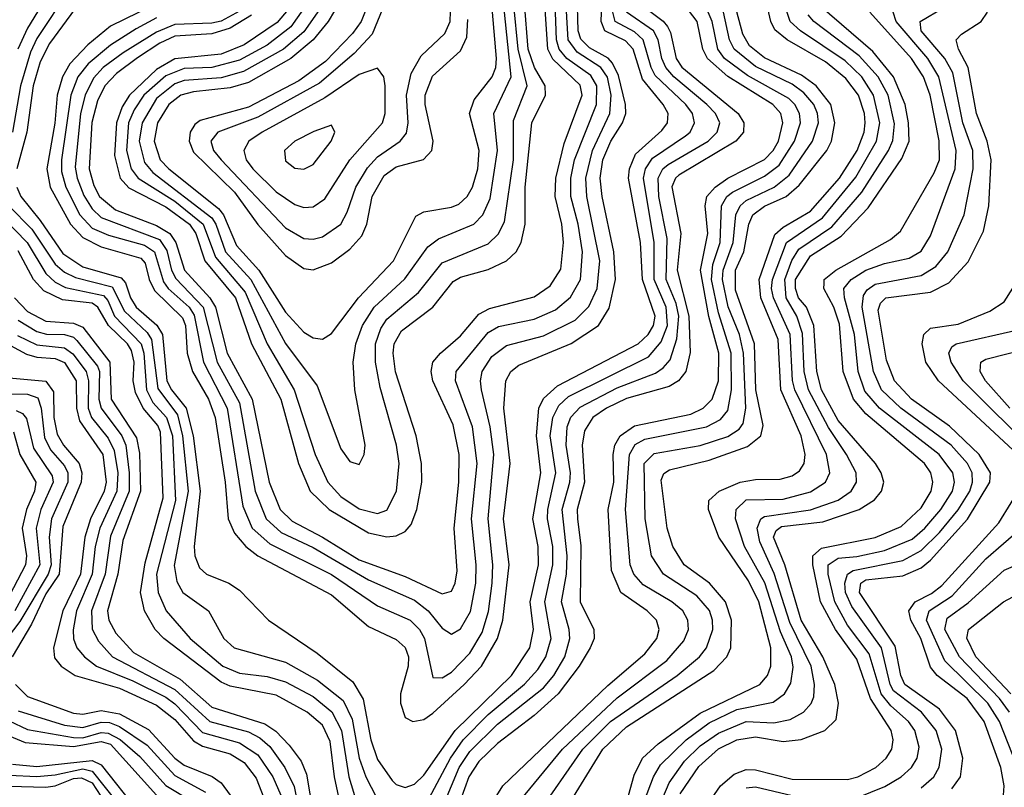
# Model space of a CAD drawing. Header units: inches. Extents: x 501365 to 657855, y 482276 to 547543.
# Tile 558 of 656: x 591213 to 593350, y 504167 to 505834. Entities that reach past the tile are written whole.
import ezdxf

# ---------------------------------------------------------------- set-up
doc = ezdxf.new("R2010")
doc.units = ezdxf.units.IN
doc.header["$MEASUREMENT"] = 0
doc.layers.add('A5590', color=7, linetype='Continuous')

msp = doc.modelspace()

# ---------------------------------------------------------------- linework, layer by layer
at = {"layer": 'A5590', "color": 5}
for points, elevation in [([(591299.5, 505930), (591230, 505815.9), (591209.3, 505770)], 3140), ([(592550, 504086.7), (592588.7, 504190), (592604.3, 504215.7), (592659.7, 504270), (592710, 504306.9), (592770, 504336.3), (592848.4, 504351.6), (592873.5, 504370), (592886.7, 504393.3), (592892.1, 504427.9), (592888.7, 504450), (592864.9, 504504.9), (592830.8, 504610.8), (592786.6, 504690), (592767.1, 504750), (592768.1, 504770), (592790, 504791.1), (592870, 504792.8), (592930, 504809), (592962.2, 504830), (592971.8, 504850), (592964.4, 504890), (592895.6, 505030), (592890.4, 505050.4), (592885.4, 505150), (592849.5, 505230), (592845.3, 505250), (592847.2, 505270), (592877.8, 505350), (592956, 505404), (593028.3, 505491.7), (593072.9, 505570), (593080.4, 505610), (593066.6, 505670), (593041.2, 505710), (593004.6, 505744.6), (592907.6, 505810), (592885.3, 505830), (592851.9, 505930)], 2960), ([(591320.7, 505899.3), (591250, 505793), (591236.5, 505763.5), (591215.1, 505690), (591197.1, 505590)], 3160), ([(591865.1, 505910), (591801.5, 505818.5), (591750, 505778.3), (591690, 505746.2), (591630, 505729.9), (591570, 505728.2), (591530, 505712), (591482.3, 505670), (591461.5, 505638.5), (591449.5, 505610), (591445.2, 505550), (591455, 505510), (591470, 505489.7), (591550, 505439.6), (591611, 505390), (591638.1, 505318.1), (591702.6, 505242.6), (591749.9, 505130), (591809.1, 505030), (591854.2, 504890), (591881.7, 504830), (591910, 504798.3), (591950, 504771.8), (591990, 504761.9), (592010, 504768.9), (592030.8, 504810), (592036.5, 504870), (592030.9, 504910), (591995.2, 505035.2), (591985.6, 505090), (591985.7, 505130), (591996.8, 505163.2), (592010, 505183.9), (592078.7, 505241.3), (592130, 505305.9), (592230, 505347.2), (592251.8, 505368.2), (592265.2, 505394.8), (592284.9, 505530), (592285.2, 505614.8), (592314.9, 505690), (592295.1, 505770), (592285.7, 505865.7)], 3340), ([(591206.9, 505470), (591215.5, 505450), (591257.8, 505397.8), (591306.4, 505326.4), (591350, 505297.5), (591433.4, 505273.4), (591442.4, 505262.4), (591453.2, 505230), (591465.6, 505210), (591510.8, 505170.8), (591523.1, 505150), (591532.1, 505050), (591542.4, 505030), (591574.5, 504990), (591589.9, 504930), (591604.6, 504810), (591591.6, 504690), (591593.3, 504670), (591603.4, 504643.4), (591618.5, 504630), (591666.8, 504610), (591690, 504595.2), (591753.4, 504530), (591858.5, 504458.5), (591936.2, 504396.2), (591958.5, 504358.5), (591975.5, 504270), (591990, 504227.4), (592021.6, 504181.6), (592030, 504173.3), (592050, 504166.5), (592070, 504173.9), (592090, 504193.2), (592158.1, 504290), (592280.3, 504410), (592320.7, 504470), (592328, 504510), (592320.8, 504570), (592339.3, 504650), (592338.2, 504690), (592327.1, 504750), (592344.3, 504850), (592334.9, 504930), (592339.7, 504990), (592350, 505011.5), (592380.8, 505039.2), (592555.7, 505130), (592577.6, 505150), (592589.1, 505170), (592592.2, 505190), (592564.9, 505270), (592560.7, 505350), (592534.5, 505490), (592536.7, 505510), (592550, 505542.3), (592606.7, 505593.3), (592619.6, 505610), (592620.8, 505630), (592609.7, 505650), (592564.7, 505704.7), (592544.6, 505770), (592528.2, 505788.2), (592483.4, 505810), (592475.1, 505830), (592477.4, 505890)], 3180), ([(591530, 505879.4), (591410, 505820.1), (591360.8, 505779.2), (591322, 505738), (591305.9, 505710), (591294, 505670), (591289.6, 505609.6), (591272.1, 505510), (591279.1, 505470), (591323.4, 505390), (591350, 505360.8), (591390, 505341), (591476.3, 505316.3), (591485.4, 505305.4), (591494.3, 505270), (591505.8, 505245.8), (591566.4, 505186.4), (591572.6, 505170), (591576.9, 505110), (591587.9, 505070), (591622.9, 505010), (591637.3, 504970), (591659.1, 504830), (591665.9, 504750), (591679.1, 504719.1), (591703.8, 504690), (591729.8, 504669.8), (591890, 504585), (591970, 504516.3), (592030, 504487.8), (592050, 504470.5), (592056.8, 504450), (592056.3, 504430), (592040, 504370), (592039.4, 504350), (592050, 504318.8), (592066.2, 504310), (592090, 504314.1), (592110, 504327.7), (592178.2, 504390), (592215.2, 504430), (592250.5, 504490), (592261.6, 504530), (592275.2, 504650), (592262.9, 504750), (592277.5, 504870), (592264.3, 504990), (592268.2, 505050), (592279.5, 505070), (592296.2, 505083.8), (592410, 505130.5), (592469.1, 505170), (592492.6, 505207.4), (592506.6, 505270), (592502.8, 505330), (592477.1, 505450), (592473.1, 505490), (592478.9, 505530), (592496, 505570), (592521.9, 505610), (592529.1, 505630), (592528.4, 505650), (592512.8, 505712.8), (592499.7, 505739.7), (592490.4, 505750.4), (592450, 505773), (592431.4, 505791.4), (592425.1, 505810), (592423.3, 505890)], 3220), ([(591510, 505838.1), (591466, 505814), (591410, 505778.8), (591361.6, 505738.4), (591339.3, 505710), (591323.8, 505670), (591303.7, 505530), (591304.1, 505504.1), (591313, 505470), (591343.8, 505410), (591370, 505381.5), (591405.8, 505365.8), (591484.2, 505344.2), (591505.9, 505330), (591525, 505265), (591535.3, 505250), (591580.8, 505210), (591592.1, 505192.1), (591612.1, 505090), (591663.3, 504990), (591697.2, 504777.2), (591717.3, 504730), (591755.7, 504695.7), (591890, 504629.2), (591990, 504561.3), (592060.7, 504530), (592080.7, 504510), (592091.8, 504490), (592110, 504405.4), (592130, 504404.7), (592150, 504416.7), (592190, 504458.3), (592216.6, 504503.4), (592231, 504549), (592238.8, 504610), (592240.2, 504650), (592229.6, 504750), (592242.1, 504890), (592234.6, 504950), (592215.8, 505030), (592213.2, 505050), (592217, 505070), (592237.7, 505102.3), (592270, 505126.1), (592350, 505147.1), (592418.9, 505181.1), (592448.7, 505211.3), (592466.7, 505250), (592472.4, 505310), (592444, 505450), (592442, 505490), (592456.4, 505550), (592494.4, 505630), (592496.9, 505670), (592488.9, 505708.9), (592474.6, 505730), (592423.3, 505763.2), (592403.7, 505790), (592398, 505890)], 3240), ([(591690, 505852.4), (591650, 505830.8), (591630, 505826.2), (591550, 505823.7), (591510, 505806.9), (591437.9, 505762.1), (591394.5, 505730), (591373.1, 505706.9), (591354.8, 505670), (591345, 505630), (591333.7, 505513.7), (591337.7, 505490), (591352.2, 505452.2), (591370, 505423), (591390, 505404.4), (591516.5, 505356.5), (591532.4, 505332.4), (591542.2, 505290), (591551.6, 505271.6), (591611, 505210), (591641.9, 505090), (591690, 505001.6), (591724.5, 504810), (591748.1, 504750), (591780.7, 504720.7), (591850, 504687.5), (591970, 504617.7), (592070, 504573.1), (592099.4, 504550), (592130, 504512.3), (592150, 504499.6), (592170, 504511), (592191.3, 504548.7), (592203.2, 504610), (592203.7, 504650), (592193.8, 504750), (592206, 504870), (592196.3, 504950), (592158.9, 505050), (592160.8, 505070), (592230, 505154.4), (592252.1, 505167.9), (592330, 505183.9), (592376.2, 505203.8), (592408.7, 505231.2), (592430.2, 505270), (592434.4, 505330), (592425.4, 505390), (592409.4, 505450), (592409.6, 505489.6), (592417.3, 505530), (592464.9, 505650), (592465.5, 505690), (592452.7, 505712.7), (592400.5, 505750), (592384.3, 505770), (592378.2, 505790), (592374.4, 505890)], 3260), ([(591716.2, 505843.8), (591670, 505815.5), (591630, 505803.4), (591550, 505798.1), (591516.9, 505783.1), (591468.5, 505751.5), (591423.2, 505716.8), (591398.1, 505690), (591382.1, 505657.9), (591369.3, 505610.7), (591364.1, 505510), (591373.6, 505473.6), (591386.2, 505450), (591421, 505421), (591510, 505387.2), (591539.1, 505370), (591551.8, 505350), (591570.9, 505290), (591625.9, 505230), (591638.1, 505210), (591663.7, 505110), (591717.5, 505010), (591754.4, 504830), (591778.2, 504770), (591804.6, 504744.6), (591870.5, 504710.5), (591950, 504661), (592050, 504624.7), (592130, 504587.2), (592150, 504592.6), (592158.3, 504610), (592162.9, 504637.1), (592155.9, 504730), (592166.1, 504830), (592166.8, 504890), (592154, 504954), (592110, 505050), (592106.5, 505070), (592109.7, 505090), (592126.3, 505110), (592170, 505147.3), (592210, 505194.5), (592232.9, 505207.1), (592330, 505231.9), (592364.3, 505255.7), (592387.5, 505292.5), (592393.7, 505350), (592389.6, 505390), (592375.2, 505450), (592377, 505490), (592395, 505565), (592434.1, 505670), (592430, 505691.5), (592370, 505747.9), (592359.5, 505770), (592351.5, 505890)], 3280), ([(591823.7, 505890), (591772, 505828), (591700.5, 505779.5), (591650, 505759.3), (591550, 505748.8), (591510, 505725.9), (591451.1, 505670), (591435.3, 505644.7), (591422.8, 505610), (591418.7, 505538.7), (591430.9, 505490), (591450, 505468.5), (591530, 505427.3), (591581.3, 505390), (591595.2, 505370), (591615.1, 505310), (591681.3, 505230), (591716.5, 505130), (591780, 505010), (591817.9, 504870), (591843.6, 504810), (591885.1, 504770), (591970, 504719.3), (592010, 504711.2), (592030, 504713.3), (592050, 504722.8), (592062.6, 504737.4), (592075, 504770), (592085.7, 504830), (592085.1, 504870), (592073.6, 504930), (592029, 505069), (592024, 505110), (592026.2, 505130), (592041.7, 505158.3), (592109.9, 505210), (592154.3, 505265.7), (592170, 505275), (592230, 505291.8), (592269.9, 505310), (592290.5, 505329.5), (592301.5, 505350), (592310.4, 505389.7), (592310.5, 505470), (592324.9, 505610), (592354.7, 505670), (592353.5, 505690), (592330.5, 505730.5), (592316.6, 505770), (592308.6, 505870)], 3320), ([(591910, 505877.1), (591882.3, 505830), (591850.4, 505790), (591801.3, 505750), (591710, 505697.9), (591670, 505686.2), (591590, 505677.5), (591563.1, 505670), (591536.6, 505650), (591512, 505610), (591504.8, 505570), (591518, 505530), (591536.8, 505510), (591644.3, 505424.3), (591655.3, 505410), (591683.9, 505343.9), (591731.9, 505290), (591790, 505199.1), (591830, 505155.6), (591850, 505143.3), (591870, 505140.3), (591890, 505152.2), (591948.3, 505230), (592024.4, 505310), (592073, 505407), (592090, 505416.5), (592150, 505426.5), (592166.3, 505433.7), (592184.3, 505450), (592195.9, 505470), (592207.8, 505510), (592210.4, 505550), (592189.7, 505630.3), (592199.7, 505660.3), (592238.4, 505710), (592246.8, 505730), (592248.1, 505750), (592239.7, 505850)], 3380), ([(592523.5, 504110), (592546.8, 504193.2), (592565.1, 504230), (592598.7, 504261.2), (592690, 504327.8), (592819.5, 504390), (592836.6, 504410), (592843.7, 504430), (592843.2, 504470), (592817.6, 504570), (592795.3, 504615.3), (592730.9, 504710), (592708.6, 504770), (592709.3, 504790), (592731.3, 504810), (592777.2, 504830), (592810, 504835.7), (592863.7, 504836.3), (592890, 504843.5), (592905.7, 504854.3), (592915.8, 504870), (592918.1, 504890), (592909.2, 504930), (592865.4, 505030), (592859.6, 505139.6), (592821.7, 505230), (592817.9, 505270), (592852.4, 505367.6), (592870, 505383.7), (592930, 505418), (592992.3, 505490), (593030.9, 505550), (593045.9, 505590), (593048, 505610), (593046.7, 505630), (593033.5, 505670), (593006.2, 505706.2), (592962.1, 505742.2), (592878.9, 505790), (592852.3, 505812.3), (592843.2, 505830), (592830.1, 505890)], 2980), ([(591342.4, 505870), (591277.7, 505782.3), (591257.8, 505742.2), (591242, 505690), (591228.5, 505590), (591206.9, 505510)], 3180), ([(591864, 505856), (591830, 505807.9), (591785.8, 505770), (591698.5, 505721.5), (591650, 505708), (591570, 505701.9), (591550, 505694.9), (591510, 505662.7), (591478.8, 505610), (591472.5, 505570), (591484, 505524), (591502.1, 505502.1), (591630, 505403.6), (591638.8, 505390), (591660, 505330), (591714.6, 505270), (591790, 505131.1), (591858.5, 505038.5), (591910, 504902.2), (591930, 504874.2), (591950, 504868.2), (591961, 504890), (591963.2, 504910), (591940.7, 505030), (591936.9, 505090), (591942.5, 505130), (591956.9, 505170), (591982.3, 505210), (592048.7, 505271.3), (592099.2, 505340.8), (592122, 505358), (592198.6, 505390), (592218.2, 505410), (592234.1, 505446), (592250.1, 505550), (592242.4, 505630), (592279.9, 505710), (592265.1, 505850)], 3360), ([(591969.9, 505870.1), (591954.4, 505830), (591935.8, 505804.2), (591876.7, 505743.3), (591818.6, 505701.4), (591710, 505643.8), (591605.1, 505614.9), (591593.3, 505606.6), (591583.2, 505590), (591580.8, 505570), (591590, 505546.3), (591679.5, 505459.5), (591730, 505389.5), (591790, 505321.7), (591830, 505293.3), (591850, 505290.4), (591890, 505306.1), (591930, 505335.9), (591955.5, 505364.5), (591966.6, 505390), (591978.3, 505450), (592004.5, 505495.5), (592030, 505514.1), (592089.4, 505530.6), (592107.9, 505550), (592110.5, 505570), (592093, 505650), (592093.1, 505670), (592109, 505711), (592170, 505766.7), (592184, 505796), (592185.6, 505834.4)], 3420), ([(592001, 505859), (591977.8, 505802.2), (591939.3, 505760.7), (591863.7, 505696.3), (591730, 505622.4), (591642.9, 505590), (591627.7, 505570), (591633.7, 505550), (591650, 505530), (591790, 505381.9), (591830, 505358.5), (591850, 505357.1), (591870, 505362.3), (591910, 505390.1), (591924.2, 505415.8), (591942.5, 505470), (591967.9, 505512.1), (591990, 505535.9), (592039.1, 505570), (592052.5, 505587.5), (592056.1, 505610), (592053, 505670), (592062.8, 505717.2), (592084.5, 505755.5), (592136, 505804), (592147.6, 505830), (592147.9, 505852.1)], 3440), ([(592557.9, 505870), (592610, 505831.1), (592619.1, 505819.1), (592626, 505806), (592638.2, 505750), (592650.6, 505730.6), (592772.6, 505630), (592785.3, 505610), (592784.3, 505590), (592767.8, 505570), (592643.7, 505496.3), (592636.4, 505490), (592628.9, 505471.1), (592647.9, 505370), (592640.2, 505290), (592665.5, 505190), (592668.8, 505111.2), (592658.9, 505070), (592643.3, 505050), (592622.7, 505037.3), (592530, 505011.7), (592487, 504990), (592457.5, 504970), (592438.9, 504941.1), (592434.3, 504910), (592439.4, 504830), (592423.1, 504770), (592423.6, 504750), (592431.2, 504691.2), (592429.3, 504570), (592459.3, 504510), (592459.9, 504490), (592451.5, 504470), (592427.3, 504430), (592381.7, 504370), (592330, 504322.6), (592250, 504261.8), (592210, 504223.1), (592187.9, 504190), (592150, 504085.5)], 3120), ([(592234, 504126), (592261.6, 504170), (592490, 504387.9), (592570, 504457.1), (592596.4, 504490), (592601.5, 504510), (592595.6, 504530), (592575.1, 504550), (592518, 504590), (592497.7, 504637.7), (592490.3, 504770), (592503, 504830), (592501.4, 504890), (592505, 504910), (592516.5, 504930), (592547.8, 504952.2), (592670, 504977), (592696.9, 504990), (592716.5, 505010), (592730.1, 505049.9), (592730.4, 505110), (592709.2, 505189.2), (592690.8, 505290), (592707.1, 505370), (592700.9, 505430), (592704.7, 505450), (592722.4, 505470), (592750, 505489.9), (592830, 505530.7), (592848.7, 505550), (592860.2, 505570), (592869.8, 505610), (592865, 505630), (592847.9, 505650), (592750, 505710.6), (592705.8, 505750), (592695.6, 505770), (592683.7, 505830), (592653.2, 505870)], 3080), ([(592353.4, 504046.6), (592478.8, 504250), (592530, 504298.1), (592719.5, 504420.5), (592747.7, 504450), (592756.7, 504470), (592758.3, 504530), (592745.4, 504570), (592710.2, 504610), (592655.4, 504650), (592631.1, 504690), (592618.3, 504730), (592605.7, 504834.3), (592611.3, 504848.7), (592623.8, 504856.2), (592710, 504877.7), (592792.7, 504907.3), (592821.9, 504930), (592827.1, 504952.9), (592811.1, 505030), (592808.2, 505130), (592766.5, 505246.5), (592767.1, 505290), (592784.6, 505330), (592795.8, 505390), (592804.7, 505410), (592830, 505429), (592876.7, 505450), (592905.1, 505474.9), (592965.2, 505550), (592975.1, 505570), (592982.7, 505610), (592973.7, 505650), (592942, 505690), (592910, 505713.3), (592830, 505751.1), (592797.2, 505777.2), (592782.5, 505802.5), (592765, 505870)], 3020), ([(592647.1, 504152.9), (592687.6, 504212.4), (592729.7, 504250.3), (592770, 504269.9), (592810, 504276.3), (592870, 504266.7), (592909.3, 504270.7), (592961.1, 504290), (592985.4, 504314.6), (592990.4, 504349.6), (592982.5, 504390), (592956.7, 504450), (592909.6, 504530), (592874.3, 504650), (592849, 504710), (592855, 504725), (592866.9, 504733.1), (592956.3, 504743.7), (593035.4, 504770), (593068.9, 504791.1), (593083.8, 504810), (593088.5, 504830), (593083.4, 504850), (593071, 504870), (592990, 504963.7), (592953.7, 505030), (592943.3, 505070), (592936.9, 505170), (592920.9, 505210), (592903.5, 505230), (592897.1, 505250), (592897.4, 505270), (592930, 505320.9), (592996, 505364), (593054.6, 505425.4), (593127.8, 505532.2), (593143.5, 505570), (593142.5, 505610), (593135, 505650), (593109.8, 505710), (593065.1, 505765.1), (592950, 505864.3)], 2920), ([(593170, 504166), (593197.1, 504190), (593209.3, 504210.7), (593215, 504250), (593202.2, 504290), (593170.4, 504330), (593110, 504376.5), (593102.3, 504390), (593083.6, 504470), (593019.4, 504559.4), (593005.3, 504590), (593004.2, 504610), (593009.7, 504630), (593022.4, 504637.6), (593130, 504659.2), (593170, 504681.4), (593210, 504720.7), (593250.4, 504769.6), (593275.2, 504810), (593281.4, 504830), (593280.4, 504850), (593270.2, 504870), (593234.7, 504910), (593125.7, 504990), (593084, 505030), (593066.1, 505070), (593041.5, 505210), (593044.7, 505235.3), (593052.5, 505247.5), (593070, 505259.3), (593170, 505278.1), (593202, 505298), (593227.5, 505330), (593262.9, 505410), (593282.6, 505510), (593282.3, 505550), (593260.6, 505610), (593238.5, 505718.5), (593221.4, 505750), (593170.2, 505810), (593167.6, 505830), (593219.2, 505860.8)], 2840), ([(592090, 504121.4), (592147.9, 504230), (592175.7, 504270), (592230, 504325.4), (592308.7, 504391.3), (592337.5, 504422.5), (592355.3, 504450), (592366.8, 504490), (592353.1, 504570), (592370.3, 504650), (592370.1, 504690.1), (592359, 504750), (592359.3, 504770), (592376.5, 504850), (592364.6, 504930), (592370.3, 504970), (592383.7, 504996.4), (592404.5, 505015.5), (592577.9, 505102.1), (592605.7, 505134.3), (592619.1, 505170), (592616.7, 505210), (592590, 505270), (592590.3, 505350), (592567.2, 505490), (592571.6, 505510), (592586.6, 505533.4), (592658.4, 505581.6), (592668.1, 505590), (592678, 505610), (592673.4, 505630), (592658.9, 505650), (592592.6, 505712.6), (592583.5, 505730), (592566.7, 505790), (592547.7, 505807.7), (592505.7, 505830), (592500.9, 505850)], 3160), ([(592120.4, 504099.6), (592167.1, 504210), (592190, 504244.5), (592250, 504303.9), (592350, 504383), (592372.6, 504410), (592396.1, 504450), (592407.4, 504490), (592406.1, 504510), (592389, 504570), (592399.9, 504630), (592401.8, 504670), (592390.6, 504770), (592407.3, 504830), (592408.7, 504850), (592399.6, 504910), (592401.1, 504950), (592409.3, 504970.7), (592430, 504992.8), (592510, 505034.6), (592593.3, 505066.7), (592610, 505077.7), (592624.7, 505095.3), (592639.4, 505140.6), (592644, 505190), (592637.9, 505217.9), (592616.1, 505270), (592618.7, 505358.7), (592600.6, 505450), (592599.1, 505490), (592608.8, 505510), (592620.5, 505519.5), (592707.3, 505570), (592726.8, 505590), (592732.7, 505610), (592723.4, 505630), (592704.3, 505650), (592632.8, 505710), (592615.6, 505730), (592606.7, 505750), (592599.3, 505790), (592589.2, 505810), (592530.6, 505850)], 3140), ([(592270, 504102.5), (592391.5, 504250), (592510, 504361.1), (592617.8, 504442.2), (592654.9, 504485.1), (592664.9, 504510), (592663.6, 504530), (592652.6, 504550), (592628.3, 504570), (592566.4, 504606.4), (592546.2, 504630), (592538.2, 504650), (592528.4, 504770), (592536.4, 504890), (592548.8, 504911.2), (592570, 504923.1), (592703.6, 504950), (592734, 504966), (592750, 504985.3), (592758.1, 505030), (592757.7, 505110), (592730, 505197.1), (592715, 505270), (592717.6, 505302.4), (592733.7, 505350), (592736.5, 505430), (592748.2, 505450), (592760.3, 505459.7), (592830, 505494.4), (592861.8, 505518.2), (592894.7, 505570), (592907.7, 505610), (592906.1, 505630), (592896, 505650), (592882.9, 505662.9), (592792.9, 505712.9), (592742.7, 505750), (592728.5, 505770), (592716.3, 505830), (592707.5, 505850)], 3060), ([(592335.1, 504104.9), (592435.5, 504250), (592495.5, 504310), (592640.1, 504410), (592688.6, 504450), (592703.9, 504470), (592717.3, 504510), (592717.1, 504530), (592710.6, 504550.6), (592682.6, 504582.6), (592610.3, 504630), (592584.3, 504670), (592570.6, 504750), (592568.3, 504870), (592590, 504891.9), (592690, 504909.5), (592750, 504928.7), (592775, 504945), (592783.2, 504956.8), (592789.1, 504990), (592784.3, 505110), (592775.4, 505150), (592750.6, 505210.6), (592738.5, 505270), (592740.2, 505290), (592762.1, 505350), (592767.7, 505410), (592777.2, 505430), (592790, 505441.2), (592850.5, 505470), (592883.7, 505496.3), (592933.7, 505570), (592946.7, 505610), (592945.1, 505630), (592936.8, 505650), (592915.2, 505675.2), (592890, 505693.7), (592810, 505732.3), (592763.8, 505770), (592753.8, 505790), (592741, 505850)], 3040), ([(592557.6, 504022.4), (592623.2, 504176.8), (592656.5, 504223.5), (592690, 504257.2), (592730, 504284.9), (592790, 504310), (592850, 504307.1), (592885.8, 504314.2), (592914.5, 504330), (592931.2, 504348.8), (592936.6, 504363.4), (592938.2, 504390), (592931, 504430), (592884.8, 504524.8), (592851, 504631), (592819.8, 504699.8), (592813.6, 504730), (592821.6, 504750), (592830, 504755), (592930, 504769.7), (592989.8, 504790.2), (593018.2, 504810), (593029.6, 504830), (593028.8, 504850), (593008, 504890), (592968.5, 504948.5), (592925.3, 505030), (592916.2, 505070), (592912.5, 505152.5), (592900, 505190), (592876.7, 505230), (592873.7, 505270), (592889, 505311), (592904.6, 505335.4), (592975.8, 505384.2), (593040.9, 505459.1), (593099.1, 505550), (593108.4, 505571.6), (593111.9, 505608.1), (593098, 505670), (593076.4, 505710), (593035.3, 505755.3), (592937, 505830), (592924.4, 505844.4)], 2940), ([(592710, 504134.4), (592734, 504170), (592764.3, 504195.7), (592790, 504205.4), (592810, 504205.1), (592890, 504184.9), (593010, 504184.3), (593032.5, 504190), (593071.7, 504210), (593094.1, 504230), (593105.9, 504250), (593109, 504270), (593104.5, 504290), (593059.6, 504359.6), (593030, 504445.4), (592983.6, 504510), (592951.4, 504570), (592935, 504650), (592935, 504670), (592953.6, 504686.4), (593070, 504709.4), (593126.8, 504733.2), (593170, 504773.9), (593191.9, 504810), (593195.5, 504830), (593190.7, 504850), (593177.3, 504870), (593050, 504978), (593023.2, 505010), (593000.7, 505070), (592992.8, 505172.8), (592980.6, 505210), (592958.4, 505250), (592959, 505261), (592959.6, 505270), (592984.9, 505290), (593103.2, 505356.8), (593125.3, 505374.7), (593198.3, 505501.7), (593209.6, 505530), (593209, 505571), (593189.2, 505670), (593175.1, 505710), (593148.6, 505750), (593058.4, 505850)], 2880), ([(593030, 504144.2), (593091.1, 504168.9), (593126.4, 504190), (593148.9, 504210), (593161.1, 504230), (593165.5, 504254.5), (593156, 504290), (593142.5, 504310), (593104, 504344), (593083.2, 504370), (593057.1, 504457.1), (593010, 504519.1), (592982.4, 504570), (592967.9, 504630), (592967.7, 504650), (592990, 504664.9), (593030, 504668.3), (593090, 504681.3), (593150, 504705.9), (593178.2, 504730), (593212.6, 504770), (593237.8, 504810), (593242.4, 504830), (593238.6, 504850), (593209.2, 504890), (593079.4, 504990), (593047.4, 505027.4), (593033.1, 505070), (593025.3, 505150), (593003.4, 505230), (593002.2, 505250), (593017.9, 505270), (593050, 505290), (593090, 505304.4), (593144.2, 505315.8), (593170, 505331.3), (593190, 505364.6), (593243.4, 505510), (593246.1, 505550), (593208.3, 505710), (593184.2, 505750), (593115.9, 505830), (593109.4, 505850)], 2860), ([(593236.2, 504163.8), (593255.1, 504190), (593260.4, 504230), (593244.4, 504290), (593210, 504336.8), (593134.1, 504390), (593125.4, 504410), (593113.8, 504473.8), (593035.8, 504590), (593039, 504610), (593050, 504617.9), (593130, 504626.1), (593170, 504643.9), (593190, 504660.1), (593270.6, 504749.4), (593318.9, 504830), (593320.4, 504850), (593295.9, 504890), (593231.6, 504951.6), (593149.2, 505010), (593112.1, 505050), (593094.8, 505094.8), (593076.6, 505203.4), (593081.7, 505218.3), (593093.1, 505230), (593190, 505242.3), (593230, 505262.2), (593271.9, 505308.1), (593305.4, 505374.6), (593316.5, 505430), (593322, 505530), (593313.1, 505570), (593289.8, 505630), (593271.9, 505730), (593250.9, 505770), (593246.1, 505790), (593257.6, 505802.4), (593300.2, 505830), (593313.7, 505850)], 2820), ([(591151.2, 505430), (591229.5, 505350), (591270, 505282.5), (591290, 505263.9), (591312.4, 505252.4), (591394.8, 505234.8), (591404.2, 505224.2), (591418.9, 505190), (591476.7, 505130), (591482.5, 505110), (591488.3, 505030), (591502.3, 505002.3), (591531.7, 504970), (591544.4, 504930), (591551.1, 504790), (591509.9, 504630), (591513.6, 504590), (591530.7, 504550), (591583.4, 504490), (591654.2, 504430), (591690, 504415), (591750, 504407.4), (591790, 504395.9), (591850, 504364.5), (591890.9, 504330.9), (591911.8, 504290), (591927.6, 504190), (591974.5, 504034.5)], 3140), ([(591189.6, 505429.6), (591239, 505379), (591290, 505303), (591310, 505286), (591334.3, 505274.3), (591413.9, 505253.9), (591440.8, 505200.8), (591490, 505154.9), (591499.2, 505139.2), (591512.8, 505032.8), (591555.6, 504975.6), (591566.5, 504930), (591578.7, 504810), (591548.5, 504648.5), (591553.9, 504613.9), (591567, 504590), (591622.5, 504550), (591656.2, 504490), (591678.6, 504470), (591790, 504438.4), (591859.6, 504399.6), (591915.4, 504355.4), (591935, 504315), (591950, 504230), (591964.3, 504190), (592010, 504101.5)], 3160), ([(591938.8, 503990), (591896.6, 504190), (591886.8, 504266.8), (591870, 504301.7), (591837.2, 504330), (591770, 504366.8), (591670, 504386.5), (591650, 504395.6), (591525.8, 504490), (591506.8, 504510), (591483.9, 504550), (591475.2, 504590), (591485.4, 504654.6), (591524.2, 504795.8), (591518.4, 504938.4), (591512.6, 504952.6), (591481.1, 504990), (591464.1, 505024.1), (591459.6, 505050), (591461.3, 505090), (591455.6, 505115.6), (591447.1, 505130), (591406.1, 505170), (591382.6, 505210), (591370, 505218.6), (591305.6, 505225.6), (591265.4, 505245.5), (591243.3, 505270), (591210, 505332.3)], 3120), ([(593379.7, 504890), (593207.3, 505050), (593180.2, 505090), (593172.1, 505130), (593175.5, 505150), (593190, 505164), (593250, 505172.9), (593319.2, 505200.8), (593350, 505221.4), (593369.2, 505250.8)], 2780), ([(591201.7, 505230), (591230, 505200.6), (591270, 505179.4), (591330, 505175.2), (591350, 505166.3), (591409, 505090), (591411.9, 505010), (591466.2, 504926.2), (591472.9, 504892.9), (591475.1, 504810), (591437.1, 504702.9), (591426.3, 504630), (591403.8, 504550), (591406.7, 504530), (591421.6, 504501.6), (591459.9, 504459.9), (591561.5, 504401.5), (591630, 504340.8), (591745, 504305), (591768.7, 504288.7), (591798.3, 504258.3), (591824, 504224), (591835.3, 504195.3), (591850.3, 504110)], 3080), ([(591210, 505181.3), (591250, 505157.2), (591271, 505151), (591310.6, 505150.6), (591330, 505144.3), (591337.1, 505137.1), (591381.8, 505081.8), (591386.6, 505070), (591384.6, 505010), (591389.9, 504990), (591434.4, 504930), (591443.6, 504910), (591451, 504850), (591450.3, 504810), (591410, 504712.6), (591398.4, 504630), (591369, 504550), (591370.4, 504510.4), (591384.2, 504484.2), (591414.7, 504450), (591550, 504379.3), (591625.7, 504310), (591710, 504287.2), (591734.5, 504274.5), (591755.9, 504255.9), (591788.9, 504210), (591808.7, 504168.7), (591820.4, 504110)], 3060), ([(591208.1, 505148.1), (591250, 505127.8), (591310, 505121.6), (591328.2, 505108.2), (591357.5, 505070), (591362.3, 505050), (591361.8, 504990), (591368.8, 504970), (591405, 504925), (591418.3, 504898.3), (591425.8, 504850), (591423.8, 504810), (591387.3, 504730), (591376.7, 504690), (591370.4, 504630), (591336, 504550), (591328.8, 504508.8), (591329.7, 504489.7), (591337.2, 504470), (591353.8, 504450), (591379.7, 504430), (591458.4, 504398.4), (591530, 504363.1), (591550, 504348.5), (591610, 504286.3), (591690, 504263.6), (591730, 504237.2), (591762.3, 504190), (591779.7, 504150)], 3040), ([(593421.5, 504890), (593260.9, 505050), (593234.7, 505090), (593229.9, 505110), (593236.7, 505123.3), (593246, 505130), (593379.4, 505160.6)], 2760), ([(591175.5, 505135.5), (591227.6, 505107.6), (591250, 505101.1), (591290, 505098.3), (591310, 505089.7), (591335.4, 505050), (591336.4, 504990), (591342.6, 504962.6), (591393.6, 504890), (591400.5, 504830), (591396.3, 504810), (591367, 504750), (591354.4, 504710), (591344.9, 504630), (591306.6, 504550), (591286.1, 504470), (591288.4, 504448.4), (591303, 504430), (591333.5, 504410), (591430, 504382.5), (591510, 504345.7), (591550, 504314.2), (591590, 504267.6), (591610, 504256.4), (591670, 504239.9), (591700.6, 504220.6), (591726.5, 504186.5), (591754.6, 504114.6)], 3020), ([(593362.2, 504990), (593309.7, 505050), (593298, 505070), (593298.4, 505081.6), (593299.3, 505090), (593310, 505096.9), (593410, 505121.9)], 2740), ([(591190, 505056.4), (591270, 505048.7), (591286.1, 505026.1), (591286.8, 504970), (591294.1, 504934.1), (591308.4, 504910), (591342.2, 504870), (591347.6, 504850), (591346.5, 504830), (591306.7, 504733.3), (591298.5, 504630), (591270, 504587.3), (591238.4, 504521.6), (591196.5, 504450)], 2980), ([(591170, 505021.2), (591230, 505021), (591252.5, 505012.5), (591259.9, 504990), (591266.6, 504926.5), (591280.1, 504900.1), (591310, 504865.1), (591317.4, 504850), (591317.5, 504830), (591281.8, 504750), (591277.2, 504710), (591281.4, 504650), (591274.7, 504630), (591213.1, 504526.9), (591169.2, 504470)], 2960), ([(591205.2, 504985.2), (591219.1, 504979.1), (591228.1, 504968.1), (591243.2, 504903.2), (591283.3, 504843.3), (591285.6, 504830), (591258.7, 504770), (591248.8, 504730), (591256.6, 504650), (591202.1, 504550)], 2940), ([(591199.3, 504939.3), (591213.6, 504890), (591248, 504830), (591245.3, 504810), (591227.6, 504770), (591218.2, 504730), (591227.8, 504670), (591225.8, 504650), (591173.3, 504550)], 2920), ([(593348.3, 504150), (593350.2, 504170), (593342.6, 504210), (593306.8, 504310), (593270, 504360.1), (593204.6, 504410), (593190, 504428.1), (593168.9, 504490), (593147.4, 504530), (593143, 504550), (593157.1, 504570), (593192.4, 504587.6), (593215, 504605), (593338.7, 504741.3), (593392.1, 504827.9)], 2780), ([(593394.7, 504170), (593340.2, 504310), (593314.7, 504350), (593221.6, 504441.6), (593181.3, 504530), (593187.1, 504550), (593237.1, 504582.9), (593310, 504663), (593387.3, 504730)], 2760), ([(593361.8, 504330), (593339.7, 504359.7), (593253.3, 504450), (593221, 504510), (593226, 504534), (593272.2, 504567.8), (593350, 504638.8), (593430, 504672.8)], 2740), ([(593364.5, 504370), (593288.6, 504450), (593268.9, 504491.1), (593273, 504510), (593348.5, 504570), (593430, 504613.3)], 2720), ([(591204, 504390), (591230, 504364.3), (591330, 504327.7), (591350, 504326), (591390, 504334), (591430, 504326.4), (591492.6, 504292.6), (591550, 504230), (591570, 504214.8), (591630.5, 504190.5), (591650, 504177), (591670, 504150)], 2980), ([(591210, 504332.7), (591310, 504302.1), (591350, 504297.1), (591390, 504308.1), (591407.9, 504307.9), (591430, 504299.2), (591490, 504258.2), (591550, 504192.4), (591616.6, 504156.6)], 2960), ([(591190, 504311.1), (591230, 504292.4), (591330, 504274.9), (591350, 504274.7), (591390, 504286), (591404.9, 504284.9), (591430.9, 504270.9), (591473.8, 504233.8), (591530, 504171.2), (591590, 504134.6)], 2940), ([(591190, 504278.9), (591224.6, 504264.6), (591330, 504255.9), (591390, 504266.2), (591410, 504260.5), (591510, 504149.6)], 2920), ([(591197.2, 504217.2), (591250, 504212.3), (591370, 504225.4), (591390, 504215.6), (591470, 504114.6)], 2880), ([(591190, 504193.3), (591250, 504190.2), (591290, 504193.8), (591350, 504207.1), (591370, 504202.3), (591517.4, 504017.4)], 2860), ([(591190, 504169.6), (591270, 504167.6), (591290, 504169.9), (591330, 504186.4), (591347.5, 504187.5), (591370, 504177), (591427.1, 504090)], 2840), ([(592790, 504166.2), (592810, 504167.8), (592890, 504148.9)], 2860)]:
    msp.add_lwpolyline(points, dxfattribs=dict(at, elevation=elevation))
for points, elevation in [([(591990, 505728.5), (591950, 505715.2), (591875.4, 505664.6), (591739.3, 505590), (591710.1, 505570), (591699.2, 505550), (591704.9, 505530), (591719, 505510), (591770, 505459.9), (591810, 505432.8), (591830, 505426.1), (591850, 505427.4), (591875.3, 505444.7), (591929.9, 505530), (592000.4, 505610), (592006.1, 505630), (592006.1, 505690), (592003.4, 505710)], 3460), ([(591890, 505604.7), (591851.4, 505591.4), (591810.2, 505570), (591787.6, 505550), (591790, 505527.8), (591810, 505511.8), (591830, 505509.1), (591850, 505519.5), (591889, 505570), (591897, 505590)], 3480)]:
    msp.add_lwpolyline(points, close=True, dxfattribs=dict(at, elevation=elevation))

doc.saveas('drawing.dxf')
